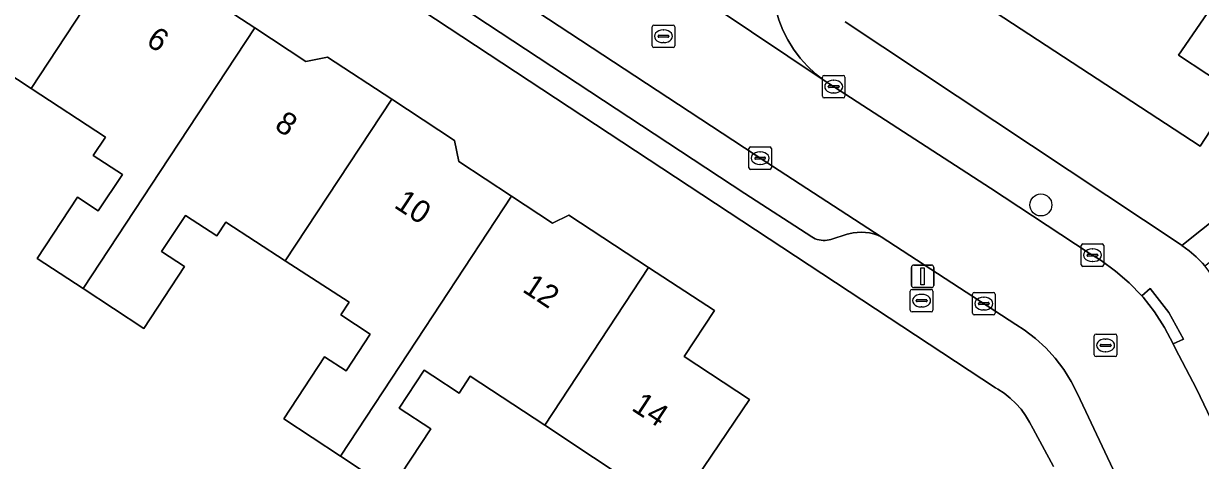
# Model space of a CAD drawing. Extents: x 159279 to 160377, y 384531 to 385888.
# Drawn here: x 160008.1 to 160060.3, y 384641.5 to 384660.9 of the extents above; entities that cross this region are included whole.
import ezdxf

# ---------------------------------------------------------------- set-up
doc = ezdxf.new("R2010")
doc.units = 0
for name, color, linetype in [('IMGEO_Boom', 7, 'Continuous'), ('IMGEO_Brandkraan', 7, 'Continuous'), ('IMGEO_Erf', 7, 'Continuous'), ('IMGEO_Kolk', 7, 'Continuous'), ('IMGEO_Lichtmast', 7, 'Continuous'), ('IMGEO_Pand', 7, 'Continuous'), ('IMGEO_Pand_nummerreeks', 7, 'Continuous'), ('IMGEO_Parkeervlak_open', 7, 'Continuous'), ('IMGEO_Rijbaan_lokaal_open', 7, 'Continuous'), ('IMGEO_Rioolput', 7, 'Continuous'), ('IMGEO_Voetpad_open', 7, 'Continuous')]:
    doc.layers.add(name, color=color, linetype=linetype)

msp = doc.modelspace()

# ---------------------------------------------------------------- linework, layer by layer
at = {"layer": 'IMGEO_Boom'}
msp.add_circle((160053.242, 384652.883), 0.489, dxfattribs=at)
at = {"layer": 'IMGEO_Brandkraan'}
for p, q in [((160047.45, 384648.204), (160047.45, 384649.056)), ((160047.525, 384649.13), (160048.377, 384649.13)), ((160047.752, 384648.673), (160048.15, 384648.673)), ((160047.938, 384648.91), (160047.963, 384648.91)), ((160048.451, 384649.056), (160048.451, 384648.204)), ((160048.377, 384648.13), (160047.525, 384648.13)), ((160047.709, 384648.624), (160047.709, 384648.636)), ((160048.147, 384648.587), (160047.749, 384648.587)), ((160047.961, 384648.35), (160047.936, 384648.35)), ((160048.193, 384648.636), (160048.193, 384648.624))]:
    msp.add_line(p, q, dxfattribs=at)
for points in [[(160047.45, 384648.204), (160047.45, 384649.056)], [(160047.525, 384649.13), (160048.377, 384649.13)], [(160048.451, 384649.056), (160048.451, 384648.204)], [(160048.377, 384648.13), (160047.525, 384648.13)]]:
    msp.add_lwpolyline(points, dxfattribs=at)
for centre, radius, start, end in [((160047.527, 384649.054), 0.0765, 91.552, 178.448), ((160047.527, 384649.054), 0.0765, 91.552, 178.448), ((160047.749, 384648.633), 0.0403, 85.8775, 175.7526), ((160048.154, 384648.635), 0.0386, 1.7309, 96.639), ((160048.375, 384649.054), 0.0765, 1.552, 88.448), ((160048.375, 384649.054), 0.0765, 1.552, 88.448), ((160047.527, 384648.206), 0.0765, 181.552, 268.448), ((160047.527, 384648.206), 0.0765, 181.552, 268.448), ((160047.746, 384648.623), 0.0366, 178.938, 274.7102), ((160048.15, 384648.63), 0.043, 264.8664, 352.4533), ((160048.375, 384648.206), 0.0765, 271.552, 358.448), ((160048.375, 384648.206), 0.0765, 271.552, 358.448)]:
    msp.add_arc(centre, radius, start, end, dxfattribs=at)
for centre, major_axis, ratio, start_param, end_param in [((160047.937, 384648.63), (-0.387, 0.002), 0.722429, 4.712389, 7.853982), ((160047.962, 384648.63), (-0.39, 0.002), 0.717154, 1.570796, 4.712389)]:
    msp.add_ellipse(centre, major_axis=major_axis, ratio=ratio, start_param=start_param, end_param=end_param, dxfattribs=at)
at = {"layer": 'IMGEO_Erf'}
for points in [[(160044.557, 384661.009), (160059.466, 384651.102), (160059.502, 384651.079), (160092.529, 384677.432), (160092.253, 384677.98), (160087.615, 384687.184), (160085.037, 384685.885), (160083.683, 384688.57), (160084.831, 384689.149), (160083.821, 384691.154), (160079.653, 384689.053), (160079.438, 384688.945), (160080.354, 384687.139), (160082.528, 384682.758), (160079.939, 384681.474), (160078.74, 384683.853)], [(160061.779, 384667.472), (160059.874, 384664.566), (160061.918, 384663.293), (160059.347, 384659.53), (160061.871, 384657.875), (160060.305, 384655.486), (160050.829, 384661.699), (160052.668, 384664.503), (160050.576, 384665.874), (160052.238, 384668.409), (160052.775, 384669.228), (160054.648, 384672.085), (160055.41, 384672.244), (160056.13, 384673.342), (160058.172, 384676.456), (160058.018, 384677.197), (160059.114, 384678.869), (160061.77, 384682.92)], [(160053.803, 384641.254), (160052.896, 384642.928), (160052.745, 384643.237), (160052.567, 384643.531), (160052.363, 384643.808), (160052.136, 384644.066), (160051.886, 384644.302), (160051.616, 384644.515), (160051.328, 384644.703), (160051.229, 384644.76), (160005.069, 384675.189)], [(160005.913, 384666.838), (160008.828, 384664.921), (160010.181, 384666.978), (160013.061, 384665.084), (160016.349, 384662.922), (160016.552, 384661.94), (160018.366, 384660.747), (160020.635, 384659.254), (160021.588, 384659.451), (160024.439, 384657.577), (160027.227, 384655.743), (160027.421, 384654.804), (160029.761, 384653.266), (160031.578, 384652.071), (160032.298, 384652.432), (160035.839, 384650.104), (160038.757, 384648.185), (160037.418, 384646.15), (160040.315, 384644.245), (160033.911, 384634.765)], [(160035.553, 384640.23), (160031.226, 384643.092), (160027.925, 384645.275), (160027.433, 384644.526), (160026.268, 384645.292), (160025.886, 384645.543), (160024.776, 384643.856), (160026.175, 384642.936), (160024.407, 384640.245), (160022.165, 384641.718), (160019.645, 384643.373), (160021.46, 384646.136), (160022.415, 384645.508), (160023.484, 384647.137), (160022.182, 384647.993), (160022.553, 384648.557), (160019.718, 384650.4), (160017.076, 384652.117), (160016.674, 384651.505), (160015.285, 384652.418), (160014.228, 384650.81), (160015.245, 384650.14), (160013.44, 384647.396), (160010.749, 384649.166), (160008.708, 384650.508), (160010.492, 384653.221), (160011.417, 384652.613), (160012.486, 384654.238), (160011.199, 384655.084), (160011.733, 384655.895), (160008.441, 384658.06), (160004.227, 384660.831)]]:
    msp.add_lwpolyline(points, dxfattribs=at)
at = {"layer": 'IMGEO_Kolk'}
for p, q in [((160043.625, 384658.638), (160044.477, 384658.638)), ((160043.55, 384657.712), (160043.55, 384658.564)), ((160043.809, 384658.132), (160043.809, 384658.144)), ((160044.247, 384658.095), (160043.849, 384658.095)), ((160043.852, 384658.181), (160044.25, 384658.181)), ((160044.038, 384658.418), (160044.063, 384658.418)), ((160044.293, 384658.144), (160044.293, 384658.132)), ((160044.551, 384658.564), (160044.551, 384657.712)), ((160044.477, 384657.638), (160043.625, 384657.638)), ((160044.061, 384657.858), (160044.036, 384657.858)), ((160040.362, 384655.459), (160041.214, 384655.459)), ((160040.287, 384654.533), (160040.287, 384655.385)), ((160040.546, 384654.953), (160040.546, 384654.965)), ((160040.984, 384654.916), (160040.586, 384654.916)), ((160040.589, 384655.002), (160040.987, 384655.002)), ((160040.775, 384655.239), (160040.8, 384655.239)), ((160041.03, 384654.965), (160041.03, 384654.953)), ((160041.288, 384655.385), (160041.288, 384654.533)), ((160041.214, 384654.459), (160040.362, 384654.459)), ((160040.798, 384654.679), (160040.773, 384654.679)), ((160055.031, 384650.222), (160055.031, 384651.074)), ((160055.106, 384651.148), (160055.958, 384651.148)), ((160055.519, 384650.928), (160055.544, 384650.928)), ((160056.032, 384651.074), (160056.032, 384650.222)), ((160055.29, 384650.642), (160055.29, 384650.654)), ((160055.728, 384650.605), (160055.33, 384650.605)), ((160055.333, 384650.691), (160055.731, 384650.691)), ((160055.542, 384650.368), (160055.517, 384650.368)), ((160055.774, 384650.654), (160055.774, 384650.642)), ((160055.958, 384650.148), (160055.106, 384650.148)), ((160050.211, 384648.072), (160050.211, 384648.924)), ((160050.286, 384648.998), (160051.138, 384648.998)), ((160050.699, 384648.778), (160050.724, 384648.778)), ((160051.212, 384648.924), (160051.212, 384648.072)), ((160050.47, 384648.492), (160050.47, 384648.504)), ((160050.908, 384648.455), (160050.51, 384648.455)), ((160050.513, 384648.541), (160050.911, 384648.541)), ((160050.722, 384648.218), (160050.697, 384648.218)), ((160050.954, 384648.504), (160050.954, 384648.492)), ((160051.138, 384647.998), (160050.286, 384647.998))]:
    msp.add_line(p, q, dxfattribs=at)
for points in [[(160043.625, 384658.638), (160044.477, 384658.638)], [(160043.55, 384657.712), (160043.55, 384658.564)], [(160044.551, 384658.564), (160044.551, 384657.712)], [(160044.477, 384657.638), (160043.625, 384657.638)], [(160040.362, 384655.459), (160041.214, 384655.459)], [(160040.287, 384654.533), (160040.287, 384655.385)], [(160041.288, 384655.385), (160041.288, 384654.533)], [(160041.214, 384654.459), (160040.362, 384654.459)], [(160055.031, 384650.222), (160055.031, 384651.074)], [(160055.106, 384651.148), (160055.958, 384651.148)], [(160056.032, 384651.074), (160056.032, 384650.222)], [(160055.958, 384650.148), (160055.106, 384650.148)], [(160050.211, 384648.072), (160050.211, 384648.924)], [(160050.286, 384648.998), (160051.138, 384648.998)], [(160051.212, 384648.924), (160051.212, 384648.072)], [(160051.138, 384647.998), (160050.286, 384647.998)]]:
    msp.add_lwpolyline(points, dxfattribs=at)
for centre, radius, start, end in [((160043.627, 384658.562), 0.0765, 91.552, 178.448), ((160043.627, 384658.562), 0.0765, 91.552, 178.448), ((160044.475, 384658.562), 0.0765, 1.552, 88.448), ((160044.475, 384658.562), 0.0765, 1.552, 88.448), ((160043.849, 384658.141), 0.0403, 85.8775, 175.7526), ((160043.846, 384658.131), 0.0366, 178.938, 274.7102), ((160044.25, 384658.138), 0.043, 264.8664, 352.4533), ((160044.254, 384658.143), 0.0386, 1.7309, 96.639), ((160043.627, 384657.714), 0.0765, 181.552, 268.448), ((160043.627, 384657.714), 0.0765, 181.552, 268.448), ((160044.475, 384657.714), 0.0765, 271.552, 358.448), ((160044.475, 384657.714), 0.0765, 271.552, 358.448), ((160040.364, 384655.383), 0.0765, 91.552, 178.448), ((160040.364, 384655.383), 0.0765, 91.552, 178.448), ((160041.212, 384655.383), 0.0765, 1.552, 88.448), ((160041.212, 384655.383), 0.0765, 1.552, 88.448), ((160040.586, 384654.962), 0.0403, 85.8775, 175.7526), ((160040.583, 384654.952), 0.0366, 178.938, 274.7102), ((160040.987, 384654.959), 0.043, 264.8664, 352.4533), ((160040.991, 384654.964), 0.0386, 1.7309, 96.639), ((160040.364, 384654.535), 0.0765, 181.552, 268.448), ((160040.364, 384654.535), 0.0765, 181.552, 268.448), ((160041.212, 384654.535), 0.0765, 271.552, 358.448), ((160041.212, 384654.535), 0.0765, 271.552, 358.448), ((160055.108, 384651.072), 0.0765, 91.552, 178.448), ((160055.108, 384651.072), 0.0765, 91.552, 178.448), ((160055.956, 384651.072), 0.0765, 1.552, 88.448), ((160055.956, 384651.072), 0.0765, 1.552, 88.448), ((160055.108, 384650.224), 0.0765, 181.552, 268.448), ((160055.108, 384650.224), 0.0765, 181.552, 268.448), ((160055.33, 384650.651), 0.0403, 85.8775, 175.7526), ((160055.327, 384650.641), 0.0366, 178.938, 274.7102), ((160055.731, 384650.648), 0.043, 264.8664, 352.4533), ((160055.735, 384650.653), 0.0386, 1.7309, 96.639), ((160055.956, 384650.224), 0.0765, 271.552, 358.448), ((160055.956, 384650.224), 0.0765, 271.552, 358.448), ((160050.288, 384648.922), 0.0765, 91.552, 178.448), ((160050.288, 384648.922), 0.0765, 91.552, 178.448), ((160051.136, 384648.922), 0.0765, 1.552, 88.448), ((160051.136, 384648.922), 0.0765, 1.552, 88.448), ((160050.51, 384648.501), 0.0403, 85.8775, 175.7526), ((160050.507, 384648.491), 0.0366, 178.938, 274.7102), ((160050.911, 384648.498), 0.043, 264.8664, 352.4533), ((160050.915, 384648.503), 0.0386, 1.7309, 96.639), ((160050.288, 384648.074), 0.0765, 181.552, 268.448), ((160050.288, 384648.074), 0.0765, 181.552, 268.448), ((160051.136, 384648.074), 0.0765, 271.552, 358.448), ((160051.136, 384648.074), 0.0765, 271.552, 358.448)]:
    msp.add_arc(centre, radius, start, end, dxfattribs=at)
for centre, major_axis, ratio, start_param, end_param in [((160044.037, 384658.138), (-0.387, 0.002), 0.722429, 4.712389, 7.853982), ((160044.062, 384658.138), (-0.39, 0.002), 0.717154, 1.570796, 4.712389), ((160040.774, 384654.959), (-0.387, 0.002), 0.722429, 4.712389, 7.853982), ((160040.799, 384654.959), (-0.39, 0.002), 0.717154, 1.570796, 4.712389), ((160055.518, 384650.648), (-0.387, 0.002), 0.722429, 4.712389, 7.853982), ((160055.543, 384650.648), (-0.39, 0.002), 0.717154, 1.570796, 4.712389), ((160050.698, 384648.498), (-0.387, 0.002), 0.722429, 4.712389, 7.853982), ((160050.723, 384648.498), (-0.39, 0.002), 0.717154, 1.570796, 4.712389)]:
    msp.add_ellipse(centre, major_axis=major_axis, ratio=ratio, start_param=start_param, end_param=end_param, dxfattribs=at)
at = {"layer": 'IMGEO_Lichtmast'}
for p, q in [((160047.501, 384649.308), (160047.501, 384650.108)), ((160047.501, 384650.108), (160047.501, 384649.308)), ((160047.601, 384650.208), (160048.391, 384650.208)), ((160048.391, 384650.208), (160047.601, 384650.208)), ((160048.491, 384650.108), (160048.491, 384649.308)), ((160048.491, 384649.308), (160048.491, 384650.108)), ((160048.391, 384649.208), (160047.601, 384649.208)), ((160047.601, 384649.208), (160048.391, 384649.208))]:
    msp.add_line(p, q, dxfattribs=at)
msp.add_lwpolyline([(160047.921, 384650.083), (160048.071, 384650.083), (160048.071, 384649.333), (160047.921, 384649.333), (160047.921, 384650.083)], dxfattribs=at)
for centre, start, end in [((160047.601, 384650.108), 90, 180), ((160047.601, 384650.108), 90, 180), ((160048.391, 384650.108), 0, 90), ((160048.391, 384650.108), 360, 90), ((160047.601, 384649.308), 180, 270), ((160047.601, 384649.308), 180, 270), ((160048.391, 384649.308), 270, 0), ((160048.391, 384649.308), 270, 0)]:
    msp.add_arc(centre, 0.1, start, end, dxfattribs=at)
at = {"layer": 'IMGEO_Pand'}
for points in [[(160059.874, 384664.566), (160052.775, 384669.228), (160052.238, 384668.409), (160050.576, 384665.874), (160052.668, 384664.503), (160050.829, 384661.699), (160060.305, 384655.486), (160061.871, 384657.875), (160059.347, 384659.53), (160061.918, 384663.293)], [(160013.061, 384665.084), (160010.181, 384666.978), (160008.828, 384664.921), (160005.913, 384666.838), (160003.166, 384662.661), (160002.678, 384661.92), (160002.817, 384661.828), (160000, 384657.544), (159999.772, 384657.197), (160000, 384657.047), (160002.244, 384655.571), (160003.958, 384658.177), (160002.927, 384658.854), (160004.227, 384660.831), (160008.441, 384658.06)], [(160014.171, 384654.369), (160018.366, 384660.747), (160016.552, 384661.94), (160016.349, 384662.922), (160013.061, 384665.084), (160008.441, 384658.06), (160011.733, 384655.895), (160011.199, 384655.084), (160012.486, 384654.238), (160011.417, 384652.613), (160010.492, 384653.221), (160008.708, 384650.508), (160010.749, 384649.166)], [(160010.749, 384649.166), (160013.44, 384647.396), (160015.245, 384650.14), (160014.228, 384650.81), (160015.285, 384652.418), (160016.674, 384651.505), (160017.076, 384652.117), (160019.718, 384650.4), (160024.439, 384657.577), (160021.588, 384659.451), (160020.635, 384659.254), (160018.366, 384660.747), (160014.171, 384654.369)], [(160025.559, 384646.878), (160029.761, 384653.266), (160027.421, 384654.804), (160027.227, 384655.743), (160024.439, 384657.577), (160019.718, 384650.4), (160022.553, 384648.557), (160022.182, 384647.993), (160023.484, 384647.137), (160022.415, 384645.508), (160021.46, 384646.136), (160019.645, 384643.373), (160022.165, 384641.718)], [(160035.839, 384650.104), (160032.298, 384652.432), (160031.578, 384652.071), (160029.761, 384653.266), (160025.559, 384646.878), (160022.165, 384641.718), (160024.407, 384640.245), (160026.175, 384642.936), (160024.776, 384643.856), (160025.886, 384645.543), (160026.268, 384645.292), (160027.433, 384644.526), (160027.925, 384645.275), (160031.226, 384643.092)], [(160031.226, 384643.092), (160035.553, 384640.23), (160034.286, 384638.303), (160033.286, 384638.961), (160031.548, 384636.319), (160033.911, 384634.765), (160040.315, 384644.245), (160037.418, 384646.15), (160038.757, 384648.185), (160035.839, 384650.104)]]:
    msp.add_lwpolyline(points, close=True, dxfattribs=at)
at = {"layer": 'IMGEO_Parkeervlak_open'}
msp.add_lwpolyline([(160019.513, 384666.963), (160040.111, 384653.391), (160043.073, 384651.462), (160043.151, 384651.417), (160043.232, 384651.378), (160043.316, 384651.348), (160043.403, 384651.324), (160043.492, 384651.309), (160043.581, 384651.302), (160043.671, 384651.302), (160043.761, 384651.311), (160043.849, 384651.328), (160043.922, 384651.348), (160044.641, 384651.576), (160044.727, 384651.601), (160044.907, 384651.641), (160045.089, 384651.664), (160045.273, 384651.671), (160045.457, 384651.661), (160045.639, 384651.635), (160045.818, 384651.593), (160045.992, 384651.535), (160046.161, 384651.462), (160041.033, 384654.799), (160029.93, 384662.115)], dxfattribs=at)
at = {"layer": 'IMGEO_Rijbaan_lokaal_open'}
for points in [[(160065.431, 384633.668), (160060.154, 384644.709), (160059.207, 384646.514), (160059.117, 384646.713), (160058.733, 384647.441), (160058.286, 384648.132), (160057.778, 384648.78), (160057.723, 384648.844), (160057.167, 384649.42), (160056.561, 384649.945), (160055.911, 384650.413), (160055.381, 384650.734), (160051.011, 384653.623), (160044.047, 384658.14), (160043.629, 384658.408), (160032.343, 384665.995)], [(160032.343, 384665.995), (160043.629, 384658.408), (160043.243, 384658.708), (160042.885, 384659.041), (160042.559, 384659.405), (160042.266, 384659.797), (160042.009, 384660.213), (160041.791, 384660.651), (160041.613, 384661.106), (160041.476, 384661.575), (160041.381, 384662.055)], [(160029.93, 384662.115), (160041.033, 384654.799), (160046.161, 384651.462), (160052.137, 384647.572), (160052.502, 384647.334), (160052.998, 384646.954), (160053.458, 384646.532), (160053.878, 384646.07), (160054.255, 384645.572), (160054.586, 384645.043), (160054.869, 384644.486), (160060.584, 384632.361)]]:
    msp.add_lwpolyline(points, dxfattribs=at)
at = {"layer": 'IMGEO_Rioolput'}
for p, q in [((160035.996, 384659.948), (160035.996, 384660.8)), ((160036.071, 384660.874), (160036.923, 384660.874)), ((160036.997, 384660.8), (160036.997, 384659.948)), ((160036.255, 384660.368), (160036.255, 384660.38)), ((160036.693, 384660.331), (160036.295, 384660.331)), ((160036.298, 384660.417), (160036.696, 384660.417)), ((160036.484, 384660.654), (160036.509, 384660.654)), ((160036.739, 384660.38), (160036.739, 384660.368)), ((160036.923, 384659.874), (160036.071, 384659.874)), ((160036.507, 384660.094), (160036.482, 384660.094)), ((160055.689, 384647.142), (160056.541, 384647.142)), ((160055.614, 384646.216), (160055.614, 384647.068)), ((160055.873, 384646.636), (160055.873, 384646.648)), ((160056.311, 384646.599), (160055.913, 384646.599)), ((160055.916, 384646.685), (160056.314, 384646.685)), ((160056.102, 384646.922), (160056.127, 384646.922)), ((160056.357, 384646.648), (160056.357, 384646.636)), ((160056.615, 384647.068), (160056.615, 384646.216)), ((160056.541, 384646.142), (160055.689, 384646.142)), ((160056.125, 384646.362), (160056.1, 384646.362))]:
    msp.add_line(p, q, dxfattribs=at)
for points in [[(160035.996, 384659.948), (160035.996, 384660.8)], [(160036.071, 384660.874), (160036.923, 384660.874)], [(160036.997, 384660.8), (160036.997, 384659.948)], [(160036.923, 384659.874), (160036.071, 384659.874)], [(160055.689, 384647.142), (160056.541, 384647.142)], [(160055.614, 384646.216), (160055.614, 384647.068)], [(160056.615, 384647.068), (160056.615, 384646.216)], [(160056.541, 384646.142), (160055.689, 384646.142)]]:
    msp.add_lwpolyline(points, dxfattribs=at)
for centre, radius, start, end in [((160036.073, 384660.798), 0.0765, 91.552, 178.448), ((160036.073, 384660.798), 0.0765, 91.552, 178.448), ((160036.921, 384660.798), 0.0765, 1.552, 88.448), ((160036.921, 384660.798), 0.0765, 1.552, 88.448), ((160036.295, 384660.377), 0.0403, 85.8775, 175.7526), ((160036.292, 384660.367), 0.0366, 178.938, 274.7102), ((160036.696, 384660.374), 0.043, 264.8664, 352.4533), ((160036.7, 384660.379), 0.0386, 1.7309, 96.639), ((160036.073, 384659.95), 0.0765, 181.552, 268.448), ((160036.073, 384659.95), 0.0765, 181.552, 268.448), ((160036.921, 384659.95), 0.0765, 271.552, 358.448), ((160036.921, 384659.95), 0.0765, 271.552, 358.448), ((160055.691, 384647.066), 0.0765, 91.552, 178.448), ((160055.691, 384647.066), 0.0765, 91.552, 178.448), ((160056.539, 384647.066), 0.0765, 1.552, 88.448), ((160056.539, 384647.066), 0.0765, 1.552, 88.448), ((160055.913, 384646.645), 0.0403, 85.8775, 175.7526), ((160055.91, 384646.635), 0.0366, 178.938, 274.7102), ((160056.314, 384646.642), 0.043, 264.8664, 352.4533), ((160056.318, 384646.647), 0.0386, 1.7309, 96.639), ((160055.691, 384646.218), 0.0765, 181.552, 268.448), ((160055.691, 384646.218), 0.0765, 181.552, 268.448), ((160056.539, 384646.218), 0.0765, 271.552, 358.448), ((160056.539, 384646.218), 0.0765, 271.552, 358.448)]:
    msp.add_arc(centre, radius, start, end, dxfattribs=at)
for centre, major_axis, ratio, start_param, end_param in [((160036.483, 384660.374), (-0.387, 0.002), 0.722429, 4.712389, 7.853982), ((160036.508, 384660.374), (-0.39, 0.002), 0.717154, 1.570796, 4.712389), ((160056.101, 384646.642), (-0.387, 0.002), 0.722429, 4.712389, 7.853982), ((160056.126, 384646.642), (-0.39, 0.002), 0.717154, 1.570796, 4.712389)]:
    msp.add_ellipse(centre, major_axis=major_axis, ratio=ratio, start_param=start_param, end_param=end_param, dxfattribs=at)
at = {"layer": 'IMGEO_Voetpad_open'}
for points in [[(160092.529, 384677.432), (160059.502, 384651.079), (160059.829, 384650.845), (160060.133, 384650.583), (160060.413, 384650.295), (160060.513, 384650.172), (160073.214, 384659.911), (160097.106, 384678.232)], [(160005.069, 384675.189), (160051.229, 384644.76), (160051.328, 384644.703), (160051.616, 384644.515), (160051.886, 384644.302), (160052.136, 384644.066), (160052.363, 384643.808), (160052.567, 384643.531), (160052.745, 384643.237), (160052.896, 384642.928), (160053.803, 384641.254)], [(160060.584, 384632.361), (160054.869, 384644.486), (160054.586, 384645.043), (160054.255, 384645.572), (160053.878, 384646.07), (160053.458, 384646.532), (160052.998, 384646.954), (160052.502, 384647.334), (160052.137, 384647.572), (160046.161, 384651.462), (160045.992, 384651.535), (160045.818, 384651.593), (160045.639, 384651.635), (160045.457, 384651.661), (160045.273, 384651.671), (160045.089, 384651.664), (160044.907, 384651.641), (160044.727, 384651.601), (160044.641, 384651.576), (160043.922, 384651.348), (160043.849, 384651.328), (160043.761, 384651.311), (160043.671, 384651.302), (160043.581, 384651.302), (160043.492, 384651.309), (160043.403, 384651.324), (160043.316, 384651.348), (160043.232, 384651.378), (160043.151, 384651.417), (160043.073, 384651.462), (160040.111, 384653.391), (160019.513, 384666.963)], [(160041.381, 384662.055), (160041.476, 384661.575), (160041.613, 384661.106), (160041.791, 384660.651), (160042.009, 384660.213), (160042.266, 384659.797), (160042.559, 384659.405), (160042.885, 384659.041), (160043.243, 384658.708), (160043.629, 384658.408), (160044.047, 384658.14), (160051.011, 384653.623), (160055.381, 384650.734), (160055.911, 384650.413), (160056.561, 384649.945), (160057.167, 384649.42), (160057.723, 384648.844), (160058.098, 384649.175), (160058.915, 384648.103), (160059.57, 384646.925), (160059.117, 384646.713), (160059.207, 384646.514), (160060.154, 384644.709), (160065.431, 384633.668)], [(160068.512, 384633.375), (160061.244, 384648.931), (160061.083, 384649.299), (160060.89, 384649.65), (160060.666, 384649.984), (160060.513, 384650.172), (160060.413, 384650.295), (160060.133, 384650.583), (160059.829, 384650.845), (160059.502, 384651.079), (160059.466, 384651.102), (160044.557, 384661.009)]]:
    msp.add_lwpolyline(points, dxfattribs=at)
msp.add_lwpolyline([(160057.723, 384648.844), (160057.778, 384648.78), (160058.286, 384648.132), (160058.733, 384647.441), (160059.117, 384646.713), (160059.57, 384646.925), (160058.915, 384648.103), (160058.098, 384649.175)], close=True, dxfattribs=at)

# ---------------------------------------------------------------- texts
at = {"layer": 'IMGEO_Pand_nummerreeks'}
for s, rotation, p in [('6', 326.6935, (160013.49, 384660.031)), ('8', 326.6935, (160019.189, 384656.286)), ('10', 326.6935, (160024.499, 384652.797)), ('12', 326.694, (160030.19, 384649.058)), ('14', 326.7057, (160035.033, 384643.79))]:
    msp.add_text(s, height=1, rotation=rotation, dxfattribs=at).set_placement(p)

doc.saveas('drawing.dxf')
